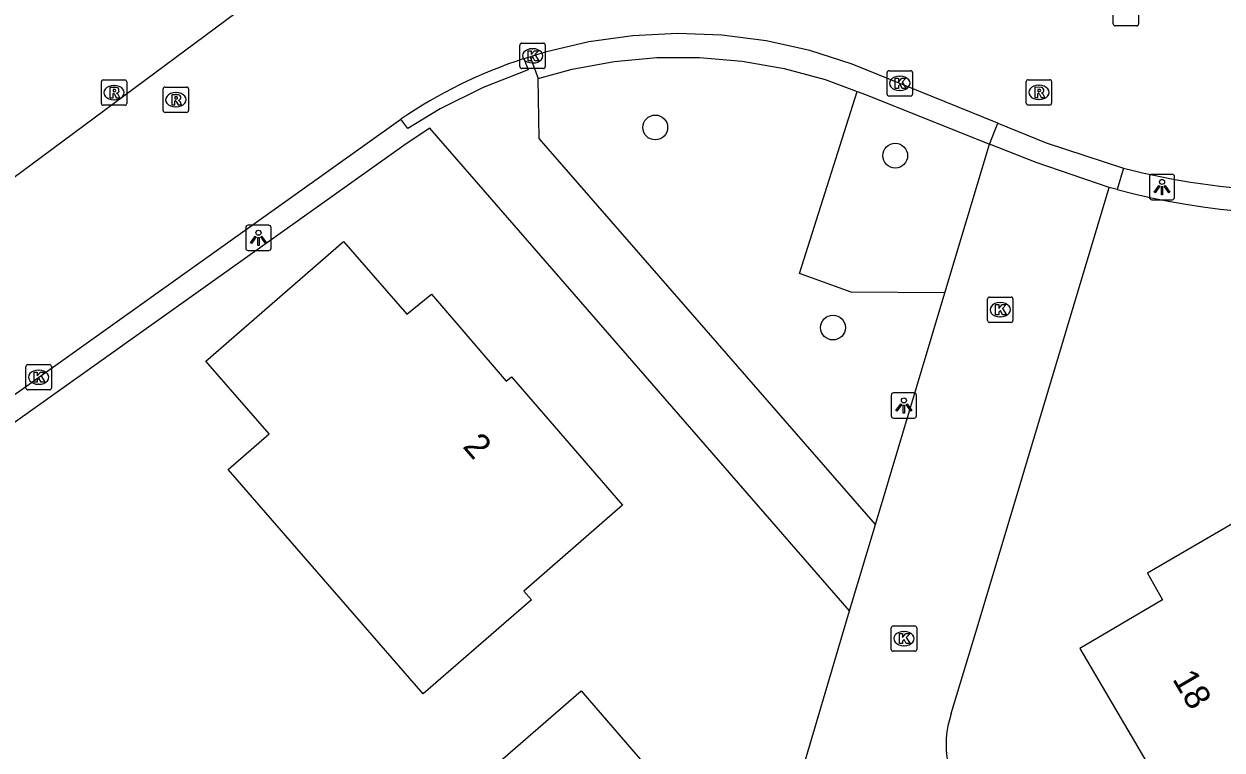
# Model space of a CAD drawing. Extents: x 159353 to 160616, y 385893 to 387321.
# Drawn here: x 160245.4 to 160292.62, y 386440.67 to 386469.3 of the extents above; entities that cross this region are included whole.
import ezdxf

# ---------------------------------------------------------------- set-up
doc = ezdxf.new("R2010")
doc.units = 0
for name, color, linetype in [('IMGEO_Boom', 7, 'Continuous'), ('IMGEO_Groenvoorziening', 7, 'Continuous'), ('IMGEO_Kolk', 7, 'Continuous'), ('IMGEO_Lichtpunt', 7, 'Continuous'), ('IMGEO_Pand', 7, 'Continuous'), ('IMGEO_Pand_nummerreeks', 7, 'Continuous'), ('IMGEO_Rijbaan_lokaal_open', 7, 'Continuous'), ('IMGEO_Rioolput', 7, 'Continuous'), ('IMGEO_Voetpad_open', 7, 'Continuous')]:
    doc.layers.add(name, color=color, linetype=linetype)

msp = doc.modelspace()

# ---------------------------------------------------------------- linework, layer by layer
at = {"layer": 'IMGEO_Boom'}
for centre in [(160270.279, 386465.22), (160279.736, 386464.107), (160277.284, 386457.33)]:
    msp.add_circle(centre, 0.489, dxfattribs=at)
at = {"layer": 'IMGEO_Groenvoorziening'}
msp.add_lwpolyline([(160281.696, 386458.696), (160278.006, 386458.731), (160275.97, 386459.455), (160278.238, 386466.642)], dxfattribs=at)
at = {"layer": 'IMGEO_Kolk'}
for p, q in [((160265.02, 386468.543), (160265.872, 386468.543)), ((160264.945, 386467.617), (160264.945, 386468.469)), ((160265.433, 386468.323), (160265.458, 386468.323)), ((160265.946, 386468.469), (160265.946, 386467.617)), ((160265.872, 386467.543), (160265.02, 386467.543)), ((160265.456, 386467.763), (160265.431, 386467.763)), ((160279.417, 386466.531), (160279.417, 386467.383)), ((160279.492, 386467.457), (160280.344, 386467.457)), ((160279.905, 386467.237), (160279.93, 386467.237)), ((160280.418, 386467.383), (160280.418, 386466.531)), ((160279.928, 386466.677), (160279.903, 386466.677)), ((160280.344, 386466.457), (160279.492, 386466.457)), ((160283.373, 386457.608), (160283.373, 386458.46)), ((160283.448, 386458.534), (160284.3, 386458.534)), ((160283.861, 386458.314), (160283.886, 386458.314)), ((160284.374, 386458.46), (160284.374, 386457.608)), ((160283.884, 386457.754), (160283.859, 386457.754)), ((160284.3, 386457.534), (160283.448, 386457.534)), ((160245.479, 386454.947), (160245.479, 386455.799)), ((160245.554, 386455.873), (160246.406, 386455.873)), ((160246.48, 386455.799), (160246.48, 386454.947)), ((160245.967, 386455.653), (160245.992, 386455.653)), ((160246.406, 386454.873), (160245.554, 386454.873)), ((160245.99, 386455.093), (160245.965, 386455.093)), ((160279.581, 386444.642), (160279.581, 386445.494)), ((160279.656, 386445.568), (160280.508, 386445.568)), ((160280.069, 386445.348), (160280.094, 386445.348)), ((160280.582, 386445.494), (160280.582, 386444.642)), ((160280.508, 386444.568), (160279.656, 386444.568)), ((160280.092, 386444.788), (160280.067, 386444.788))]:
    msp.add_line(p, q, dxfattribs=at)
for points in [[(160265.02, 386468.543), (160265.872, 386468.543)], [(160264.945, 386467.617), (160264.945, 386468.469)], [(160265.266, 386468.243), (160265.389, 386468.243), (160265.389, 386468.092), (160265.519, 386468.243), (160265.683, 386468.243), (160265.537, 386468.092), (160265.69, 386467.843), (160265.538, 386467.843), (160265.453, 386468.007), (160265.389, 386467.94), (160265.389, 386467.843), (160265.266, 386467.843), (160265.266, 386468.243)], [(160265.946, 386468.469), (160265.946, 386467.617)], [(160265.872, 386467.543), (160265.02, 386467.543)], [(160279.417, 386466.531), (160279.417, 386467.383)], [(160279.492, 386467.457), (160280.344, 386467.457)], [(160279.738, 386467.157), (160279.861, 386467.157), (160279.861, 386467.006), (160279.991, 386467.157), (160280.155, 386467.157), (160280.009, 386467.006), (160280.162, 386466.757), (160280.01, 386466.757), (160279.925, 386466.921), (160279.861, 386466.854), (160279.861, 386466.757), (160279.738, 386466.757), (160279.738, 386467.157)], [(160280.418, 386467.383), (160280.418, 386466.531)], [(160280.344, 386466.457), (160279.492, 386466.457)], [(160283.373, 386457.608), (160283.373, 386458.46)], [(160283.448, 386458.534), (160284.3, 386458.534)], [(160283.694, 386458.234), (160283.817, 386458.234), (160283.817, 386458.083), (160283.947, 386458.234), (160284.111, 386458.234), (160283.965, 386458.083), (160284.118, 386457.834), (160283.966, 386457.834), (160283.881, 386457.998), (160283.817, 386457.931), (160283.817, 386457.834), (160283.694, 386457.834), (160283.694, 386458.234)], [(160284.374, 386458.46), (160284.374, 386457.608)], [(160284.3, 386457.534), (160283.448, 386457.534)], [(160245.479, 386454.947), (160245.479, 386455.799)], [(160245.554, 386455.873), (160246.406, 386455.873)], [(160246.48, 386455.799), (160246.48, 386454.947)], [(160245.8, 386455.573), (160245.923, 386455.573), (160245.923, 386455.422), (160246.053, 386455.573), (160246.217, 386455.573), (160246.071, 386455.422), (160246.224, 386455.173), (160246.072, 386455.173), (160245.987, 386455.337), (160245.923, 386455.27), (160245.923, 386455.173), (160245.8, 386455.173), (160245.8, 386455.573)], [(160246.406, 386454.873), (160245.554, 386454.873)], [(160279.581, 386444.642), (160279.581, 386445.494)], [(160279.656, 386445.568), (160280.508, 386445.568)], [(160280.582, 386445.494), (160280.582, 386444.642)], [(160279.902, 386445.268), (160280.025, 386445.268), (160280.025, 386445.117), (160280.155, 386445.268), (160280.319, 386445.268), (160280.173, 386445.117), (160280.326, 386444.868), (160280.174, 386444.868), (160280.089, 386445.032), (160280.025, 386444.965), (160280.025, 386444.868), (160279.902, 386444.868), (160279.902, 386445.268)], [(160280.508, 386444.568), (160279.656, 386444.568)]]:
    msp.add_lwpolyline(points, dxfattribs=at)
for centre, start, end in [((160265.022, 386468.467), 91.552, 178.448), ((160265.022, 386468.467), 91.552, 178.448), ((160265.87, 386468.467), 1.552, 88.448), ((160265.87, 386468.467), 1.552, 88.448), ((160265.022, 386467.619), 181.552, 268.448), ((160265.022, 386467.619), 181.552, 268.448), ((160265.87, 386467.619), 271.552, 358.448), ((160265.87, 386467.619), 271.552, 358.448), ((160279.494, 386467.381), 91.552, 178.448), ((160279.494, 386467.381), 91.552, 178.448), ((160280.342, 386467.381), 1.552, 88.448), ((160280.342, 386467.381), 1.552, 88.448), ((160279.494, 386466.533), 181.552, 268.448), ((160279.494, 386466.533), 181.552, 268.448), ((160280.342, 386466.533), 271.552, 358.448), ((160280.342, 386466.533), 271.552, 358.448), ((160283.45, 386458.458), 91.552, 178.448), ((160283.45, 386458.458), 91.552, 178.448), ((160284.298, 386458.458), 1.552, 88.448), ((160284.298, 386458.458), 1.552, 88.448), ((160283.45, 386457.61), 181.552, 268.448), ((160283.45, 386457.61), 181.552, 268.448), ((160284.298, 386457.61), 271.552, 358.448), ((160284.298, 386457.61), 271.552, 358.448), ((160245.556, 386455.797), 91.552, 178.448), ((160245.556, 386455.797), 91.552, 178.448), ((160246.404, 386455.797), 1.552, 88.448), ((160246.404, 386455.797), 1.552, 88.448), ((160245.556, 386454.949), 181.552, 268.448), ((160245.556, 386454.949), 181.552, 268.448), ((160246.404, 386454.949), 271.552, 358.448), ((160246.404, 386454.949), 271.552, 358.448), ((160279.658, 386445.492), 91.552, 178.448), ((160279.658, 386445.492), 91.552, 178.448), ((160280.506, 386445.492), 1.552, 88.448), ((160280.506, 386445.492), 1.552, 88.448), ((160279.658, 386444.644), 181.552, 268.448), ((160279.658, 386444.644), 181.552, 268.448), ((160280.506, 386444.644), 271.552, 358.448), ((160280.506, 386444.644), 271.552, 358.448)]:
    msp.add_arc(centre, 0.0765, start, end, dxfattribs=at)
for centre, major_axis, ratio, start_param, end_param in [((160265.432, 386468.043), (-0.387, 0.002), 0.722429, 4.712389, 7.853982), ((160265.457, 386468.043), (-0.39, 0.002), 0.717154, 1.570796, 4.712389), ((160279.904, 386466.957), (-0.387, 0.002), 0.722429, 4.712389, 7.853982), ((160279.929, 386466.957), (-0.39, 0.002), 0.717154, 1.570796, 4.712389), ((160283.86, 386458.034), (-0.387, 0.002), 0.722429, 4.712389, 7.853982), ((160283.885, 386458.034), (-0.39, 0.002), 0.717154, 1.570796, 4.712389), ((160245.966, 386455.373), (-0.387, 0.002), 0.722429, 4.712389, 7.853982), ((160245.991, 386455.373), (-0.39, 0.002), 0.717154, 1.570796, 4.712389), ((160280.068, 386445.068), (-0.387, 0.002), 0.722429, 4.712389, 7.853982), ((160280.093, 386445.068), (-0.39, 0.002), 0.717154, 1.570796, 4.712389)]:
    msp.add_ellipse(centre, major_axis=major_axis, ratio=ratio, start_param=start_param, end_param=end_param, dxfattribs=at)
at = {"layer": 'IMGEO_Lichtpunt'}
for p, q in [((160290.654, 386463.368), (160289.846, 386463.368)), ((160290.654, 386463.368), (160289.846, 386463.368)), ((160289.752, 386463.273), (160289.752, 386462.466)), ((160289.752, 386463.273), (160289.752, 386462.466)), ((160290.748, 386462.466), (160290.748, 386463.273)), ((160290.748, 386462.466), (160290.748, 386463.273)), ((160289.846, 386462.372), (160290.654, 386462.372)), ((160289.846, 386462.372), (160290.654, 386462.372)), ((160254.143, 386461.271), (160254.143, 386460.464)), ((160254.143, 386461.271), (160254.143, 386460.464)), ((160255.045, 386461.366), (160254.237, 386461.366)), ((160255.045, 386461.366), (160254.237, 386461.366)), ((160255.139, 386460.464), (160255.139, 386461.271)), ((160255.139, 386460.464), (160255.139, 386461.271)), ((160254.237, 386460.37), (160255.045, 386460.37)), ((160254.237, 386460.37), (160255.045, 386460.37)), ((160279.578, 386454.66), (160279.578, 386453.853)), ((160279.578, 386454.66), (160279.578, 386453.853)), ((160280.48, 386454.755), (160279.672, 386454.755)), ((160280.48, 386454.755), (160279.672, 386454.755)), ((160280.574, 386453.853), (160280.574, 386454.66)), ((160280.574, 386453.853), (160280.574, 386454.66)), ((160279.672, 386453.759), (160280.48, 386453.759)), ((160279.672, 386453.759), (160280.48, 386453.759))]:
    msp.add_line(p, q, dxfattribs=at)
for points in [[(160290.126, 386462.937), (160290.165, 386462.909), (160289.977, 386462.647), (160289.939, 386462.674), (160290.126, 386462.937)], [(160290.228, 386462.889), (160290.275, 386462.889), (160290.275, 386462.567), (160290.228, 386462.567), (160290.228, 386462.889)], [(160290.338, 386462.909), (160290.376, 386462.936), (160290.563, 386462.674), (160290.524, 386462.646), (160290.338, 386462.909)], [(160254.517, 386460.935), (160254.556, 386460.907), (160254.368, 386460.645), (160254.33, 386460.672), (160254.517, 386460.935)], [(160254.729, 386460.907), (160254.767, 386460.934), (160254.954, 386460.672), (160254.915, 386460.644), (160254.729, 386460.907)], [(160254.619, 386460.887), (160254.666, 386460.887), (160254.666, 386460.565), (160254.619, 386460.565), (160254.619, 386460.887)], [(160279.952, 386454.324), (160279.991, 386454.296), (160279.803, 386454.034), (160279.765, 386454.061), (160279.952, 386454.324)], [(160280.164, 386454.296), (160280.202, 386454.323), (160280.389, 386454.061), (160280.35, 386454.033), (160280.164, 386454.296)], [(160280.054, 386454.276), (160280.101, 386454.276), (160280.101, 386453.954), (160280.054, 386453.954), (160280.054, 386454.276)]]:
    msp.add_lwpolyline(points, dxfattribs=at)
for centre in [(160290.251, 386463.071), (160254.642, 386461.069), (160280.077, 386454.458)]:
    msp.add_circle(centre, 0.0994, dxfattribs=at)
for centre, start, end in [((160289.846, 386463.273), 90, 180), ((160289.846, 386463.273), 90, 180), ((160290.654, 386463.273), 0, 90), ((160290.654, 386463.273), 0, 90), ((160289.846, 386462.466), 180, 270), ((160289.846, 386462.466), 180, 270), ((160290.654, 386462.466), 270, 0), ((160290.654, 386462.466), 270, 360), ((160254.237, 386461.271), 90, 180), ((160254.237, 386461.271), 90, 180), ((160255.045, 386461.271), 0, 90), ((160255.045, 386461.271), 0, 90), ((160254.237, 386460.464), 180, 270), ((160254.237, 386460.464), 180, 270), ((160255.045, 386460.464), 270, 0), ((160255.045, 386460.464), 270, 360), ((160279.672, 386454.66), 90, 180), ((160279.672, 386454.66), 90, 180), ((160280.48, 386454.66), 0, 90), ((160280.48, 386454.66), 0, 90), ((160279.672, 386453.853), 180, 270), ((160279.672, 386453.853), 180, 270), ((160280.48, 386453.853), 270, 0), ((160280.48, 386453.853), 270, 360)]:
    msp.add_arc(centre, 0.0946, start, end, dxfattribs=at)
at = {"layer": 'IMGEO_Pand'}
for points in [[(160265.1, 386446.94), (160265.396, 386446.601), (160261.127, 386442.891), (160253.443, 386451.733), (160255.061, 386453.138), (160252.566, 386456.01), (160257.997, 386460.723), (160260.483, 386457.858), (160261.458, 386458.647), (160264.403, 386455.22), (160264.608, 386455.39), (160268.991, 386450.322), (160265.1, 386446.94)], [(160290.662, 386438.459), (160293.937, 386440.389), (160295.014, 386438.561), (160305.106, 386444.509), (160302.24, 386449.369), (160301.852, 386449.14), (160299.241, 386453.57), (160293.461, 386450.193), (160293.611, 386449.93), (160289.676, 386447.645), (160290.274, 386446.597), (160287.012, 386444.672), (160290.662, 386438.459)], [(160268.315, 386423.603), (160265.785, 386426.515), (160266.676, 386427.289), (160262.762, 386431.796), (160259.483, 386435.57), (160263.378, 386438.954), (160263.082, 386439.293), (160267.362, 386443.01), (160270.687, 386439.159), (160270.466, 386438.961), (160274.782, 386433.987), (160271.591, 386431.198), (160273.944, 386428.484)]]:
    msp.add_lwpolyline(points, dxfattribs=at)
at = {"layer": 'IMGEO_Rijbaan_lokaal_open'}
for points in [[(160244.136, 386462.61), (160256.159, 386471.544)], [(160283.776, 386465.393), (160278.04, 386467.719), (160276.365, 386468.251), (160274.65, 386468.631), (160272.908, 386468.856), (160271.152, 386468.924), (160269.397, 386468.836), (160267.658, 386468.591), (160265.947, 386468.192), (160265.35, 386468.009)], [(160265.1, 386467.933), (160265.35, 386468.009)], [(160208.496, 386428.903), (160211.005, 386430.675), (160234.429, 386447.14), (160260.249, 386465.546)], [(160283.776, 386465.393), (160285.691, 386464.616), (160288.732, 386463.62)], [(160281.696, 386458.696), (160283.452, 386464.555)], [(160288.166, 386462.855), (160285.287, 386463.833), (160283.452, 386464.555)], [(160281.947, 386442.111), (160283.005, 386445.62), (160288.166, 386462.855)], [(160278.961, 386449.572), (160281.696, 386458.696)], [(160347.224, 386451.331), (160348.417, 386449.368), (160294.155, 386417.447), (160275.475, 386439.018), (160275.952, 386439.443), (160277.935, 386446.16)], [(160277.935, 386446.16), (160278.961, 386449.572)]]:
    msp.add_lwpolyline(points, dxfattribs=at)
for centre, radius, start, end in [((160271.273, 386449.265), 19.662, 108.2977, 124.1025), ((160295.627, 386489.8), 27.073, 255.2455, 281.3848), ((160285.522, 386440.881), 3.781, 161.0211, 220.6786)]:
    msp.add_arc(centre, radius, start, end, dxfattribs=at)
at = {"layer": 'IMGEO_Rioolput'}
for p, q in [((160288.329, 386469.3), (160288.329, 386470.152)), ((160289.33, 386470.152), (160289.33, 386469.3)), ((160289.256, 386469.226), (160288.404, 386469.226)), ((160248.524, 386467.093), (160249.376, 386467.093)), ((160284.974, 386467.102), (160285.826, 386467.102)), ((160248.449, 386466.167), (160248.449, 386467.019)), ((160248.937, 386466.873), (160248.962, 386466.873)), ((160249.45, 386467.019), (160249.45, 386466.167)), ((160250.884, 386465.886), (160250.884, 386466.738)), ((160250.959, 386466.812), (160251.811, 386466.812)), ((160251.372, 386466.592), (160251.397, 386466.592)), ((160251.885, 386466.738), (160251.885, 386465.886)), ((160284.899, 386466.176), (160284.899, 386467.028)), ((160285.387, 386466.882), (160285.412, 386466.882)), ((160285.9, 386467.028), (160285.9, 386466.176)), ((160248.96, 386466.313), (160248.935, 386466.313)), ((160285.41, 386466.322), (160285.385, 386466.322)), ((160249.376, 386466.093), (160248.524, 386466.093)), ((160251.811, 386465.812), (160250.959, 386465.812)), ((160251.395, 386466.032), (160251.37, 386466.032)), ((160285.826, 386466.102), (160284.974, 386466.102))]:
    msp.add_line(p, q, dxfattribs=at)
for points in [[(160288.329, 386469.3), (160288.329, 386470.152)], [(160289.33, 386470.152), (160289.33, 386469.3)], [(160289.256, 386469.226), (160288.404, 386469.226)], [(160248.524, 386467.093), (160249.376, 386467.093)], [(160284.974, 386467.102), (160285.826, 386467.102)], [(160248.449, 386466.167), (160248.449, 386467.019)], [(160249.038, 386466.791), (160248.786, 386466.793), (160248.786, 386466.393)], [(160248.964, 386466.712), (160248.91, 386466.712), (160248.91, 386466.631)], [(160248.91, 386466.631), (160248.962, 386466.631)], [(160249.45, 386467.019), (160249.45, 386466.167)], [(160250.884, 386465.886), (160250.884, 386466.738)], [(160250.959, 386466.812), (160251.811, 386466.812)], [(160251.885, 386466.738), (160251.885, 386465.886)], [(160284.899, 386466.176), (160284.899, 386467.028)], [(160285.488, 386466.8), (160285.236, 386466.802), (160285.236, 386466.402)], [(160285.414, 386466.721), (160285.36, 386466.721), (160285.36, 386466.64)], [(160285.36, 386466.64), (160285.412, 386466.64)], [(160285.9, 386467.028), (160285.9, 386466.176)], [(160248.786, 386466.393), (160248.91, 386466.393), (160248.91, 386466.555), (160248.921, 386466.555)], [(160248.968, 386466.526), (160249.039, 386466.393), (160249.179, 386466.393), (160249.114, 386466.519)], [(160251.473, 386466.51), (160251.221, 386466.512), (160251.221, 386466.112)], [(160251.221, 386466.112), (160251.345, 386466.112), (160251.345, 386466.274), (160251.356, 386466.274)], [(160251.399, 386466.431), (160251.345, 386466.431), (160251.345, 386466.35)], [(160251.345, 386466.35), (160251.397, 386466.35)], [(160251.403, 386466.245), (160251.474, 386466.112), (160251.614, 386466.112), (160251.549, 386466.238)], [(160285.236, 386466.402), (160285.36, 386466.402), (160285.36, 386466.564), (160285.371, 386466.564)], [(160285.418, 386466.535), (160285.489, 386466.402), (160285.629, 386466.402), (160285.564, 386466.528)], [(160249.376, 386466.093), (160248.524, 386466.093)], [(160251.811, 386465.812), (160250.959, 386465.812)], [(160285.826, 386466.102), (160284.974, 386466.102)]]:
    msp.add_lwpolyline(points, dxfattribs=at)
for centre, radius, start, end in [((160288.406, 386469.302), 0.0765, 181.552, 268.448), ((160288.406, 386469.302), 0.0765, 181.552, 268.448), ((160289.254, 386469.302), 0.0765, 271.552, 358.448), ((160289.254, 386469.302), 0.0765, 271.552, 358.448), ((160248.526, 386467.017), 0.0765, 91.552, 178.448), ((160248.526, 386467.017), 0.0765, 91.552, 178.448), ((160249.374, 386467.017), 0.0765, 1.552, 88.448), ((160249.374, 386467.017), 0.0765, 1.552, 88.448), ((160284.976, 386467.026), 0.0765, 91.552, 178.448), ((160284.976, 386467.026), 0.0765, 91.552, 178.448), ((160285.824, 386467.026), 0.0765, 1.552, 88.448), ((160285.824, 386467.026), 0.0765, 1.552, 88.448), ((160248.946, 386466.82), 0.19, 274.7715, 282.9687), ((160248.97, 386466.616), 0.0964, 77.0061, 93.1865), ((160248.984, 386466.673), 0.0378, 276.6634, 79.6772), ((160249.037, 386466.681), 0.109, 350.3612, 89.416), ((160249.035, 386466.681), 0.112, 277.5842, 350.9817), ((160250.961, 386466.736), 0.0765, 91.552, 178.448), ((160250.961, 386466.736), 0.0765, 91.552, 178.448), ((160251.809, 386466.736), 0.0765, 1.552, 88.448), ((160251.809, 386466.736), 0.0765, 1.552, 88.448), ((160285.396, 386466.829), 0.19, 274.7715, 282.9687), ((160285.42, 386466.625), 0.0964, 77.0061, 93.1865), ((160285.434, 386466.682), 0.0378, 276.6634, 79.6772), ((160285.487, 386466.69), 0.109, 350.3612, 89.416), ((160285.485, 386466.69), 0.112, 277.5842, 350.9817), ((160248.526, 386466.169), 0.0765, 181.552, 268.448), ((160248.526, 386466.169), 0.0765, 181.552, 268.448), ((160248.92, 386466.502), 0.0533, 26.0293, 88.6989), ((160249.019, 386466.466), 0.108, 29.5134, 73.7905), ((160249.374, 386466.169), 0.0765, 271.552, 358.448), ((160249.374, 386466.169), 0.0765, 271.552, 358.448), ((160251.355, 386466.221), 0.0533, 26.0293, 88.6989), ((160251.381, 386466.539), 0.19, 274.7715, 282.9687), ((160251.405, 386466.335), 0.0964, 77.0061, 93.1865), ((160251.419, 386466.392), 0.0378, 276.6634, 79.6772), ((160251.472, 386466.4), 0.109, 350.3612, 89.416), ((160251.47, 386466.4), 0.112, 277.5842, 350.9817), ((160251.454, 386466.185), 0.108, 29.5134, 73.7905), ((160284.976, 386466.178), 0.0765, 181.552, 268.448), ((160284.976, 386466.178), 0.0765, 181.552, 268.448), ((160285.37, 386466.511), 0.0533, 26.0293, 88.6989), ((160285.469, 386466.475), 0.108, 29.5134, 73.7905), ((160285.824, 386466.178), 0.0765, 271.552, 358.448), ((160285.824, 386466.178), 0.0765, 271.552, 358.448), ((160250.961, 386465.888), 0.0765, 181.552, 268.448), ((160250.961, 386465.888), 0.0765, 181.552, 268.448), ((160251.809, 386465.888), 0.0765, 271.552, 358.448), ((160251.809, 386465.888), 0.0765, 271.552, 358.448)]:
    msp.add_arc(centre, radius, start, end, dxfattribs=at)
for centre, major_axis, ratio, start_param, end_param in [((160248.936, 386466.593), (-0.387, 0.002), 0.722429, 4.712389, 7.853982), ((160248.961, 386466.593), (-0.39, 0.002), 0.717154, 1.570796, 4.712389), ((160251.371, 386466.312), (-0.387, 0.002), 0.722429, 4.712389, 7.853982), ((160251.396, 386466.312), (-0.39, 0.002), 0.717154, 1.570796, 4.712389), ((160285.386, 386466.602), (-0.387, 0.002), 0.722429, 4.712389, 7.853982), ((160285.411, 386466.602), (-0.39, 0.002), 0.717154, 1.570796, 4.712389)]:
    msp.add_ellipse(centre, major_axis=major_axis, ratio=ratio, start_param=start_param, end_param=end_param, dxfattribs=at)
at = {"layer": 'IMGEO_Voetpad_open'}
for points in [[(160265.35, 386468.009), (160265.671, 386467.149)], [(160265.1, 386467.933), (160265.268, 386467.49), (160263.5, 386466.797), (160261.801, 386465.949), (160260.524, 386465.178), (160260.249, 386465.546)], [(160265.671, 386467.149), (160267.008, 386467.511), (160268.663, 386467.817), (160270.339, 386467.975), (160272.022, 386467.982), (160273.699, 386467.838), (160275.356, 386467.546), (160276.981, 386467.106), (160278.238, 386466.642)], [(160278.961, 386449.572), (160265.708, 386464.787), (160265.671, 386467.149)], [(160278.238, 386466.642), (160278.56, 386466.523), (160283.452, 386464.555)], [(160277.935, 386446.16), (160261.395, 386465.192), (160260.458, 386464.58), (160235.988, 386447.162)], [(160283.452, 386464.555), (160283.776, 386465.393)], [(160288.732, 386463.62), (160288.485, 386462.768)], [(160288.485, 386462.768), (160288.166, 386462.855)]]:
    msp.add_lwpolyline(points, dxfattribs=at)
msp.add_arc((160295.647, 386489.609), 27.78, 255.0607, 300.2637, dxfattribs=at)

# ---------------------------------------------------------------- texts
at = {"layer": 'IMGEO_Pand_nummerreeks'}
for s, rotation, p in [('2', 310.8545, (160262.66, 386452.629)), ('18', 300.4333, (160290.639, 386443.473))]:
    msp.add_text(s, height=1, rotation=rotation, dxfattribs=at).set_placement(p)

doc.saveas('drawing.dxf')
